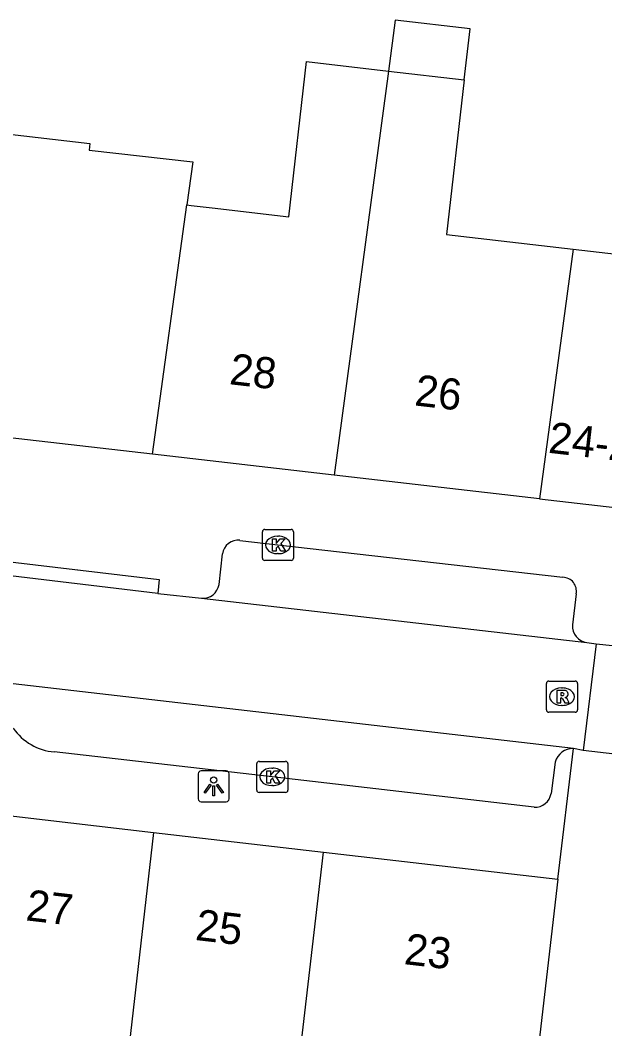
# Model space of a CAD drawing. Extents: x 161696 to 162377, y 380761 to 381673.
# Drawn here: x 161940.55 to 161959.34, y 381385.82 to 381418.22 of the extents above; entities that cross this region are included whole.
import ezdxf

# ---------------------------------------------------------------- set-up
doc = ezdxf.new("R2010")
doc.units = 0
for name, color, linetype in [('IMGEO_Kolk', 7, 'Continuous'), ('IMGEO_Lichtpunt', 7, 'Continuous'), ('IMGEO_Pand', 7, 'Continuous'), ('IMGEO_Pand_nummerreeks', 7, 'Continuous'), ('IMGEO_Rijbaan_lokaal_open', 7, 'Continuous'), ('IMGEO_Rioolput', 7, 'Continuous'), ('IMGEO_Voetpad_open', 7, 'Continuous')]:
    doc.layers.add(name, color=color, linetype=linetype)

msp = doc.modelspace()

# ---------------------------------------------------------------- linework, layer by layer
at = {"layer": 'IMGEO_Kolk'}
for p, q in [((161948.334, 381400.937), (161948.334, 381401.789)), ((161948.409, 381401.863), (161949.261, 381401.863)), ((161949.335, 381401.789), (161949.335, 381400.937)), ((161948.822, 381401.643), (161948.847, 381401.643)), ((161949.261, 381400.863), (161948.409, 381400.863)), ((161948.845, 381401.083), (161948.82, 381401.083)), ((161948.152, 381393.485), (161948.152, 381394.337)), ((161948.227, 381394.411), (161949.079, 381394.411)), ((161949.153, 381394.337), (161949.153, 381393.485)), ((161948.64, 381394.191), (161948.665, 381394.191)), ((161949.079, 381393.411), (161948.227, 381393.411)), ((161948.663, 381393.631), (161948.638, 381393.631))]:
    msp.add_line(p, q, dxfattribs=at)
for points in [[(161948.334, 381400.937), (161948.334, 381401.789)], [(161948.409, 381401.863), (161949.261, 381401.863)], [(161949.335, 381401.789), (161949.335, 381400.937)], [(161948.655, 381401.563), (161948.778, 381401.563), (161948.778, 381401.412), (161948.908, 381401.563), (161949.072, 381401.563), (161948.926, 381401.412), (161949.079, 381401.163), (161948.927, 381401.163), (161948.842, 381401.327), (161948.778, 381401.26), (161948.778, 381401.163), (161948.655, 381401.163), (161948.655, 381401.563)], [(161949.261, 381400.863), (161948.409, 381400.863)], [(161948.152, 381393.485), (161948.152, 381394.337)], [(161948.227, 381394.411), (161949.079, 381394.411)], [(161949.153, 381394.337), (161949.153, 381393.485)], [(161948.473, 381394.111), (161948.596, 381394.111), (161948.596, 381393.96), (161948.726, 381394.111), (161948.89, 381394.111), (161948.744, 381393.96), (161948.897, 381393.711), (161948.745, 381393.711), (161948.66, 381393.875), (161948.596, 381393.808), (161948.596, 381393.711), (161948.473, 381393.711), (161948.473, 381394.111)], [(161949.079, 381393.411), (161948.227, 381393.411)]]:
    msp.add_lwpolyline(points, dxfattribs=at)
for centre, start, end in [((161948.411, 381401.787), 91.552, 178.448), ((161948.411, 381401.787), 91.552, 178.448), ((161949.259, 381401.787), 1.552, 88.448), ((161949.259, 381401.787), 1.552, 88.448), ((161948.411, 381400.939), 181.552, 268.448), ((161948.411, 381400.939), 181.552, 268.448), ((161949.259, 381400.939), 271.552, 358.448), ((161949.259, 381400.939), 271.552, 358.448), ((161948.229, 381394.335), 91.552, 178.448), ((161948.229, 381394.335), 91.552, 178.448), ((161949.077, 381394.335), 1.552, 88.448), ((161949.077, 381394.335), 1.552, 88.448), ((161948.229, 381393.487), 181.552, 268.448), ((161948.229, 381393.487), 181.552, 268.448), ((161949.077, 381393.487), 271.552, 358.448), ((161949.077, 381393.487), 271.552, 358.448)]:
    msp.add_arc(centre, 0.0765, start, end, dxfattribs=at)
for centre, major_axis, ratio, start_param, end_param in [((161948.821, 381401.363), (-0.387, 0.002), 0.722429, 4.712389, 7.853982), ((161948.846, 381401.363), (-0.39, 0.002), 0.717154, 1.570796, 4.712389), ((161948.639, 381393.911), (-0.387, 0.002), 0.722429, 4.712389, 7.853982), ((161948.664, 381393.911), (-0.39, 0.002), 0.717154, 1.570796, 4.712389)]:
    msp.add_ellipse(centre, major_axis=major_axis, ratio=ratio, start_param=start_param, end_param=end_param, dxfattribs=at)
at = {"layer": 'IMGEO_Lichtpunt'}
for p, q in [((161946.271, 381394.012), (161946.271, 381393.205)), ((161946.271, 381394.012), (161946.271, 381393.205)), ((161947.173, 381394.107), (161946.365, 381394.107)), ((161947.173, 381394.107), (161946.365, 381394.107)), ((161947.267, 381393.205), (161947.267, 381394.012)), ((161947.267, 381393.205), (161947.267, 381394.012)), ((161946.365, 381393.111), (161947.173, 381393.111)), ((161946.365, 381393.111), (161947.173, 381393.111))]:
    msp.add_line(p, q, dxfattribs=at)
for points in [[(161946.645, 381393.676), (161946.684, 381393.648), (161946.496, 381393.386), (161946.458, 381393.413), (161946.645, 381393.676)], [(161946.857, 381393.648), (161946.895, 381393.675), (161947.082, 381393.413), (161947.043, 381393.385), (161946.857, 381393.648)], [(161946.747, 381393.628), (161946.794, 381393.628), (161946.794, 381393.306), (161946.747, 381393.306), (161946.747, 381393.628)]]:
    msp.add_lwpolyline(points, dxfattribs=at)
msp.add_circle((161946.77, 381393.81), 0.0994, dxfattribs=at)
for centre, start, end in [((161946.365, 381394.012), 90, 180), ((161946.365, 381394.012), 90, 180), ((161947.173, 381394.012), 0, 90), ((161947.173, 381394.012), 0, 90), ((161946.365, 381393.205), 180, 270), ((161946.365, 381393.205), 180, 270), ((161947.173, 381393.205), 270, 0), ((161947.173, 381393.205), 270, 360)]:
    msp.add_arc(centre, 0.0946, start, end, dxfattribs=at)
at = {"layer": 'IMGEO_Pand'}
for points in [[(161954.825, 381416.308), (161955.014, 381417.946), (161952.604, 381418.223), (161952.384, 381416.589)], [(161945.908, 381412.287), (161946.045, 381412.271), (161946.718, 381412.194), (161949.18, 381411.91), (161949.754, 381416.892), (161952.384, 381416.589)], [(161952.384, 381416.589), (161950.637, 381403.605)], [(161952.384, 381416.589), (161954.825, 381416.308)], [(161954.825, 381416.308), (161954.252, 381411.332), (161958.322, 381410.864)], [(161934.841, 381414.376), (161934.931, 381415.166), (161942.787, 381414.261), (161942.766, 381414.051), (161946.099, 381413.667), (161945.908, 381412.287)], [(161958.322, 381410.864), (161961.671, 381410.479), (161962.141, 381414.555), (161964.8, 381414.249)], [(161944.802, 381404.275), (161945.908, 381412.287)], [(161958.322, 381410.864), (161957.243, 381402.847)], [(161944.802, 381404.275), (161933.771, 381405.542)], [(161950.637, 381403.605), (161944.802, 381404.275)], [(161957.243, 381402.847), (161950.637, 381403.605)], [(161957.243, 381402.847), (161963.109, 381402.173)], [(161939.512, 381392.744), (161944.835, 381392.128)], [(161944.835, 381392.128), (161943.36, 381379.207)], [(161944.835, 381392.128), (161950.299, 381391.496)], [(161949.208, 381382.085), (161950.299, 381391.496)], [(161950.299, 381391.496), (161957.825, 381390.625)], [(161957.825, 381390.625), (161956.754, 381381.363)]]:
    msp.add_lwpolyline(points, dxfattribs=at)
at = {"layer": 'IMGEO_Rijbaan_lokaal_open'}
for points in [[(161958.329, 381394.82), (161905.689, 381400.892)], [(161944.976, 381399.801), (161939.691, 381400.432)], [(161944.976, 381399.801), (161946.38, 381399.658)], [(161946.38, 381399.658), (161958.764, 381398.225)], [(161958.764, 381398.225), (161959.058, 381398.181)], [(161959.058, 381398.181), (161958.645, 381394.759)], [(161959.058, 381398.181), (161962.105, 381397.874)], [(161958.645, 381394.759), (161958.329, 381394.82)], [(161961.697, 381394.405), (161958.645, 381394.759)]]:
    msp.add_lwpolyline(points, dxfattribs=at)
at = {"layer": 'IMGEO_Rioolput'}
for p, q in [((161957.463, 381396.062), (161957.463, 381396.914)), ((161957.538, 381396.988), (161958.39, 381396.988)), ((161958.464, 381396.914), (161958.464, 381396.062)), ((161957.951, 381396.768), (161957.976, 381396.768)), ((161958.39, 381395.988), (161957.538, 381395.988)), ((161957.974, 381396.208), (161957.949, 381396.208))]:
    msp.add_line(p, q, dxfattribs=at)
for points in [[(161957.463, 381396.062), (161957.463, 381396.914)], [(161957.538, 381396.988), (161958.39, 381396.988)], [(161958.464, 381396.914), (161958.464, 381396.062)], [(161958.052, 381396.686), (161957.8, 381396.688), (161957.8, 381396.288)], [(161957.978, 381396.607), (161957.924, 381396.607), (161957.924, 381396.526)], [(161957.8, 381396.288), (161957.924, 381396.288), (161957.924, 381396.45), (161957.935, 381396.45)], [(161957.924, 381396.526), (161957.976, 381396.526)], [(161957.982, 381396.421), (161958.053, 381396.288), (161958.193, 381396.288), (161958.128, 381396.414)], [(161958.39, 381395.988), (161957.538, 381395.988)]]:
    msp.add_lwpolyline(points, dxfattribs=at)
for centre, radius, start, end in [((161957.54, 381396.912), 0.0765, 91.552, 178.448), ((161957.54, 381396.912), 0.0765, 91.552, 178.448), ((161958.388, 381396.912), 0.0765, 1.552, 88.448), ((161958.388, 381396.912), 0.0765, 1.552, 88.448), ((161957.984, 381396.511), 0.0964, 77.0061, 93.1865), ((161957.998, 381396.568), 0.0378, 276.6634, 79.6772), ((161958.051, 381396.576), 0.109, 350.3612, 89.416), ((161957.934, 381396.397), 0.0533, 26.0293, 88.6989), ((161957.96, 381396.715), 0.19, 274.7715, 282.9687), ((161958.049, 381396.576), 0.112, 277.5842, 350.9817), ((161958.033, 381396.361), 0.108, 29.5134, 73.7905), ((161957.54, 381396.064), 0.0765, 181.552, 268.448), ((161957.54, 381396.064), 0.0765, 181.552, 268.448), ((161958.388, 381396.064), 0.0765, 271.552, 358.448), ((161958.388, 381396.064), 0.0765, 271.552, 358.448)]:
    msp.add_arc(centre, radius, start, end, dxfattribs=at)
for centre, major_axis, ratio, start_param, end_param in [((161957.95, 381396.488), (-0.387, 0.002), 0.722429, 4.712389, 7.853982), ((161957.975, 381396.488), (-0.39, 0.002), 0.717154, 1.570796, 4.712389)]:
    msp.add_ellipse(centre, major_axis=major_axis, ratio=ratio, start_param=start_param, end_param=end_param, dxfattribs=at)
at = {"layer": 'IMGEO_Voetpad_open'}
for points in [[(161947.614, 381401.511), (161948.836, 381401.362), (161957.993, 381400.325)], [(161939.691, 381400.432), (161939.765, 381400.872), (161945.021, 381400.25), (161944.976, 381399.801)], [(161946.941, 381400.093), (161947.055, 381401.076)], [(161958.421, 381399.794), (161958.301, 381398.795)], [(161957.069, 381392.936), (161948.653, 381393.912), (161941.643, 381394.711)], [(161957.825, 381390.625), (161958.329, 381394.82)], [(161957.749, 381394.385), (161957.612, 381393.381)]]:
    msp.add_lwpolyline(points, dxfattribs=at)
for centre, radius, start, end in [((161947.556, 381401.009), 0.506, 83.4375, 172.3408), ((161957.981, 381399.877), 0.448, 349.2666, 88.4728), ((161946.433, 381400.168), 0.513, 264.036, 351.544), ((161958.842, 381398.761), 0.542, 176.4498, 261.7228), ((161941.812, 381396.522), 1.819, 215.1764, 264.6522), ((161958.312, 381394.239), 0.582, 88.3109, 165.4289), ((161957.094, 381393.459), 0.524, 267.2573, 351.4134)]:
    msp.add_arc(centre, radius, start, end, dxfattribs=at)

# ---------------------------------------------------------------- texts
at = {"layer": 'IMGEO_Pand_nummerreeks'}
for s, rotation, p in [('28', 353.4511, (161947.249, 381406.53)), ('26', 353.4503, (161953.2, 381405.848)), ('24-24A', 353.4454, (161957.502, 381404.327)), ('27', 353.4003, (161940.706, 381389.305)), ('25', 353.4003, (161946.154, 381388.674)), ('23', 353.4001, (161952.864, 381387.898))]:
    msp.add_text(s, height=1, rotation=rotation, dxfattribs=at).set_placement(p)

doc.saveas('drawing.dxf')
